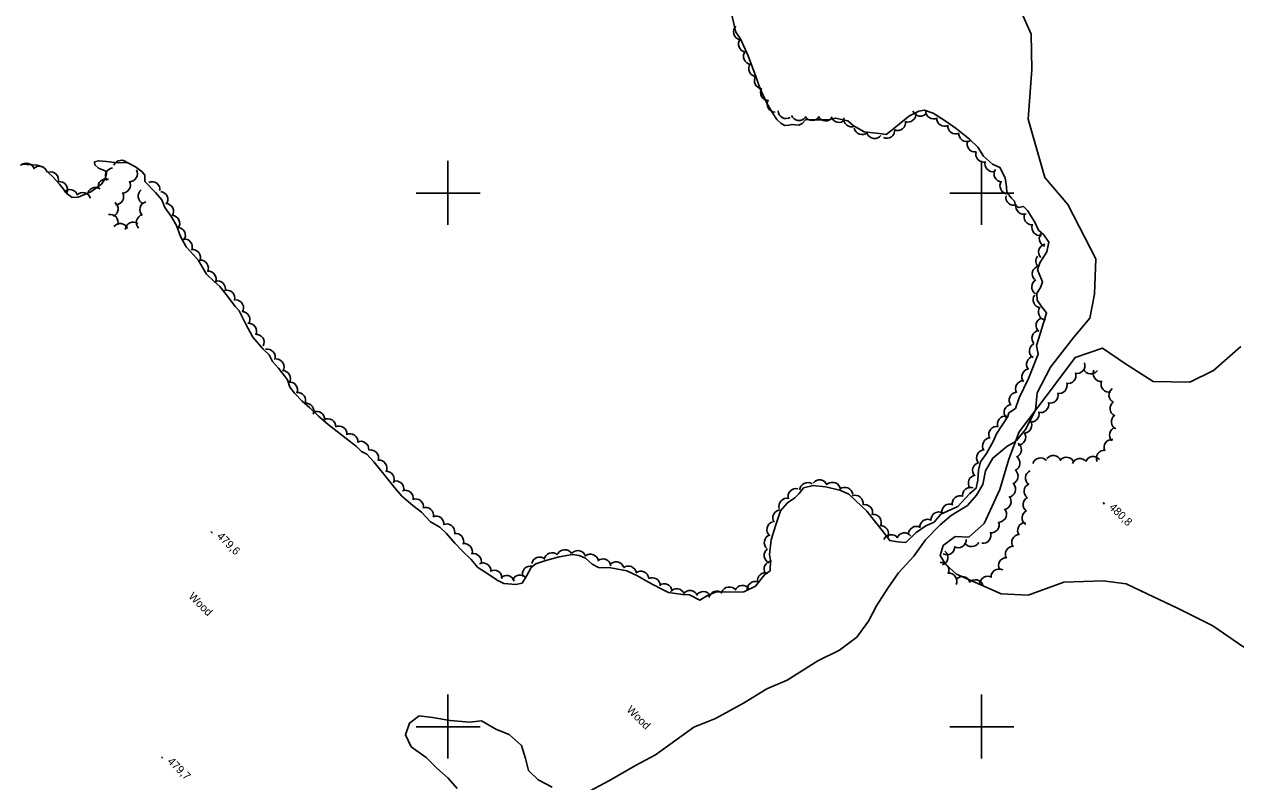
# Model space of a CAD drawing. Extents: x 642515 to 647219, y 6080136 to 6084356.
# Drawn here: x 643641.3 to 644096.8, y 6082779.5 to 6083063.3 of the extents above; entities that cross this region are included whole.
import ezdxf

# ---------------------------------------------------------------- set-up
doc = ezdxf.new("R2010")
doc.units = 0
for name, color, linetype in [('Level 1', 7, 'Continuous'), ('Level 3', 7, 'Continuous'), ('Level 4', 7, 'Continuous'), ('Level 44', 7, 'Continuous'), ('Level 61', 7, 'Continuous'), ('Level 7', 7, 'Continuous')]:
    doc.layers.add(name, color=color, linetype=linetype)

msp = doc.modelspace()

# ---------------------------------------------------------------- linework, layer by layer
at = {"layer": 'Level 1'}
for points in [[(644012.28, 6083074.16), (644018.67, 6083059.66), (644018.87, 6083046.41), (644017.59, 6083027.74), (644023.74, 6083005.92), (644032.47, 6082995.76), (644042.89, 6082975.42), (644042.42, 6082962.25), (644040.66, 6082953.25), (644034.69, 6082946.05), (644025.96, 6082934.84), (644020.92, 6082925.23), (644020.31, 6082918.71), (644016.56, 6082911.48), (644013.21, 6082907.31), (644012.79, 6082906.98), (644009.5, 6082905.15), (644004.34, 6082900.75), (644001.58, 6082895.97), (644000.59, 6082890.84), (643998.16, 6082886.86), (643994.78, 6082882.95), (643988.66, 6082879.28), (643984.62, 6082875.67), (643979.07, 6082870.14), (643974.7, 6082863.93), (643968.9, 6082857.69), (643964.96, 6082852.04)], [(643964.96, 6082852.04), (643960.73, 6082845.39), (643957.73, 6082839.67), (643953.32, 6082833.59), (643946.81, 6082828.71), (643938.66, 6082824.77), (643927.2, 6082817.51), (643919.64, 6082814.21), (643910.91, 6082808.93), (643900.32, 6082803.15), (643892.27, 6082799.91), (643885.52, 6082795.02), (643877.9, 6082789.52), (643870.34, 6082785.53), (643860.6, 6082779.91), (643853.21, 6082775.85)], [(643839.13, 6082777.45), (643833.85, 6082780.12), (643830.33, 6082783.7), (643829.22, 6082788.14), (643827.63, 6082793.01), (643823.06, 6082797.15), (643818.27, 6082799.07), (643812.73, 6082802.3), (643808.18, 6082801.74), (643800.96, 6082802.35), (643794.28, 6082803.56), (643789.35, 6082804.12), (643785.73, 6082801.4), (643784.14, 6082797.06), (643786.37, 6082792.55), (643792, 6082788.55), (643795.95, 6082784.5), (643800.18, 6082780.75), (643803.59, 6082776.96)]]:
    msp.add_lwpolyline(points, dxfattribs=at)
at = {"layer": 'Level 3'}
for p, q in [((644045.59, 6082884.09), (644046.16, 6082883.53)), ((643711.26, 6082873.22), (643711.83, 6082872.66)), ((643692.73, 6082788.83), (643693.3, 6082788.27))]:
    msp.add_line(p, q, dxfattribs=at)
at = {"layer": 'Level 4'}
for points in [[(643976.59, 6083030.78), (643973.08, 6083029.03), (643970.13, 6083026.69), (643966.44, 6083023.61), (643964.31, 6083022.01), (643961.67, 6083022.37), (643956.14, 6083023.08), (643951.99, 6083025.42), (643949.94, 6083027.13), (643945.29, 6083028.21), (643943.18, 6083027.69), (643941.27, 6083027.55), (643936.14, 6083027.49), (643934.25, 6083027.64), (643932.9, 6083026.13), (643931.58, 6083025.53), (643929.1, 6083025.81), (643927.85, 6083025.54), (643926.38, 6083025.38), (643925.03, 6083026.14), (643923.39, 6083027.62), (643921.7, 6083030.18), (643919.71, 6083033.54), (643917.11, 6083039.19), (643915.49, 6083043.81), (643912.56, 6083051.54), (643909.77, 6083057.96), (643907.94, 6083060.34), (643906.27, 6083067.94)], [(643984.77, 6082879.74), (643991.17, 6082882.62), (643995.66, 6082887.46), (643998.05, 6082889.44), (643998.71, 6082892.44), (643998.96, 6082896.2), (643999.65, 6082899.4), (644001.95, 6082902.49), (644004.6, 6082907.2), (644005.73, 6082909.85), (644009.93, 6082916.37), (644010.27, 6082917.71), (644012.85, 6082919.36), (644014.23, 6082923.35), (644017.7, 6082930.61), (644021.27, 6082939.66), (644020.61, 6082942.92), (644022.61, 6082949.33), (644024.47, 6082955.24), (644022.5, 6082957.57), (644020.94, 6082960), (644020.81, 6082962.47), (644022.23, 6082964.93), (644022.87, 6082966.78), (644021.08, 6082971.31), (644021.96, 6082973.95), (644024.49, 6082978.08), (644025.32, 6082981.71), (644023.42, 6082984.38), (644021.44, 6082986.17), (644019.98, 6082989.15), (644017.24, 6082993.59), (644015.85, 6082995.08), (644013.86, 6082994.69), (644012.8, 6082995.42), (644012.47, 6082997.05), (644011.14, 6082998.26), (644009.54, 6083000.49), (644009.4, 6083002.42), (644008.98, 6083005.78), (644006.93, 6083009.68), (644004.2, 6083010.9), (644000.8, 6083013.9), (643998.65, 6083017.34), (643995.55, 6083020.32), (643990.54, 6083024.31), (643986.41, 6083027.2), (643982, 6083030.02), (643978.66, 6083031.17), (643976.59, 6083030.78)], [(643640.42, 6083010.98), (643646.18, 6083010.52), (643648.56, 6083009.77), (643650.38, 6083007.72), (643652.01, 6083006.15), (643654.52, 6083003.48), (643657.37, 6082999.79), (643659.28, 6082998.44), (643661.57, 6082998.55), (643666.23, 6083000.59), (643670.23, 6083003.38), (643671.72, 6083005.72), (643672.09, 6083007.43), (643671.63, 6083008.4), (643669.16, 6083009.39), (643667.71, 6083010.72), (643667.62, 6083011.74), (643669.11, 6083012.19), (643672.16, 6083011.92), (643676.12, 6083011.46), (643679.93, 6083011.52), (643683, 6083009.98), (643685.51, 6083008.09), (643686.52, 6083006.78), (643686.55, 6083004.39), (643690.52, 6083000.3)], [(643690.52, 6083000.3), (643692.91, 6082997.5), (643694.03, 6082994.67), (643696.23, 6082991.57), (643698.33, 6082987.92), (643699.84, 6082983.8), (643702.03, 6082979.92), (643704.72, 6082977), (643706.62, 6082974.87), (643708.37, 6082971.79), (643709.61, 6082969.71), (643712.45, 6082966.97), (643714.67, 6082965.11), (643717.51, 6082961.5), (643720.4, 6082957.62), (643721.91, 6082955.92), (643724.32, 6082950.9), (643727.01, 6082946.1), (643730.87, 6082941.56), (643733.1, 6082939.45), (643734.33, 6082936.92), (643736.66, 6082934.41), (643740.02, 6082930.09), (643740.85, 6082927.3), (643742.63, 6082925.12), (643745.47, 6082922.14), (643748.3, 6082919.57), (643751.56, 6082916.44), (643755.19, 6082913.3), (643761.9, 6082908.04), (643765.77, 6082905.07), (643767.7, 6082903.24), (643769.75, 6082902.23), (643772.38, 6082899.36), (643776.56, 6082894.07), (643780.01, 6082889.76), (643782.85, 6082886.49), (643786.97, 6082882.99), (643790.14, 6082880.52), (643793.57, 6082876.87), (643797, 6082874.86), (643799.59, 6082872.44), (643802.69, 6082868.86), (643805.43, 6082865.99), (643808.84, 6082862.75), (643811.3, 6082859.75), (643815.07, 6082857.35), (643818.6, 6082855.02), (643821.08, 6082853.79), (643825.48, 6082853.4)], [(643825.48, 6082853.4), (643827.91, 6082853.86), (643829.68, 6082856.79), (643831.28, 6082859.71), (643833.04, 6082861.08), (643836.82, 6082862.42), (643841.78, 6082863.71), (643846.77, 6082864.59), (643849.29, 6082864.26), (643851.67, 6082863.27), (643854.09, 6082860.93), (643856.49, 6082859.69), (643861.12, 6082859.65), (643867.12, 6082858.51), (643871.15, 6082856.58), (643874.96, 6082854.31), (643879.8, 6082851.88), (643882.71, 6082850.35), (643888.02, 6082849.67), (643890.61, 6082849.52), (643894.53, 6082847.46), (643897.42, 6082849.29), (643900.42, 6082850.48), (643904.3, 6082850.64), (643908.44, 6082850.48), (643911.02, 6082850.57), (643915.36, 6082852.73), (643918.7, 6082856.98), (643920.86, 6082858.53), (643920.94, 6082862.36), (643920.58, 6082864.65), (643921.23, 6082870.07), (643922.91, 6082875.35), (643924.77, 6082881), (643927.31, 6082884.02), (643930.04, 6082885.85), (643931.75, 6082887.5), (643933.4, 6082889.6), (643937, 6082890.49), (643941.65, 6082889.95), (643946.96, 6082888.74), (643950.39, 6082887.27), (643952.99, 6082884.68), (643957.08, 6082880.9), (643962.83, 6082873.66), (643965.69, 6082869.82), (643968.62, 6082869.35), (643971.7, 6082869.14), (643975.52, 6082872.8), (643979.23, 6082875.37), (643982.27, 6082876.68), (643984.77, 6082879.74)]]:
    msp.add_lwpolyline(points, dxfattribs=at)
at = {"layer": 'Level 44'}
for centre, start, end in [((643910.11, 6083060.56), 135.4712, 255.4491), ((643911.97, 6083055.96), 142.5691, 262.547), ((643913.88, 6083051.34), 142.5691, 262.547), ((643915.85, 6083046.76), 144.6226, 264.6005), ((643917.94, 6083042.21), 144.6226, 264.6005), ((643920.24, 6083037.81), 149.6312, 269.6091), ((643922.71, 6083033.46), 149.6312, 269.6091), ((643926.83, 6083031.02), 181.3546, 301.3326), ((643931.65, 6083030.32), 202.7349, 322.7128), ((643936.6, 6083030.29), 210.5247, 330.5026), ((643941.62, 6083030.16), 206.6379, 326.6158), ((643946.62, 6083029.55), 196.2585, 316.2365), ((643951.39, 6083027.9), 171.812, 291.79), ((643972.47, 6083029.71), 249.363, 9.341), ((643977.15, 6083031.94), 202.0342, 322.0122), ((643982.11, 6083030.91), 176.1085, 296.0865), ((643986.26, 6083028.12), 176.1085, 296.0865), ((643955.31, 6083025), 190.972, 310.9499), ((643964.55, 6083023.65), 245.1282, 5.1062), ((643968.6, 6083026.54), 249.363, 9.341), ((643990.38, 6083025.27), 175.0551, 295.0331), ((643960.02, 6083023.54), 202.1723, 322.1502), ((643994.48, 6083022.41), 175.0551, 295.0331), ((643997.69, 6083018.48), 157.3223, 277.3002), ((644000.9, 6083014.71), 163.9844, 283.9624), ((643642.14, 6083008.32), 16.3144, 136.2923), ((643646.99, 6083007.14), 16.3144, 136.2923), ((643674.74, 6083006.55), 96.0784, 216.0563), ((643677.72, 6083009.39), 38.5217, 158.4996), ((644004.36, 6083011.09), 163.0268, 283.0047), ((643651.15, 6083005.02), 345.3817, 105.3596), ((643671.96, 6083002.37), 72.1725, 192.1504), ((643680.72, 6083007.32), 268.5067, 28.4846), ((644007.74, 6083007.31), 146.334, 266.3119), ((643654.5, 6083001.39), 336.8158, 96.7938), ((643658.41, 6082998.41), 16.8165, 136.7945), ((643668.02, 6082999.21), 55.5932, 175.5711), ((643678.11, 6083003.06), 268.5067, 28.4846), ((643687.01, 6082998.94), 127.7069, 247.6848), ((643689.19, 6083001.34), 353.4779, 113.4559), ((643692.11, 6082997.69), 323.5855, 83.5634), ((644009.96, 6083002.83), 146.334, 266.3119), ((643663.28, 6082997.27), 16.8165, 136.7945), ((643673.5, 6082994.14), 293.3534, 53.3313), ((643675.57, 6082998.74), 269.8332, 29.8111), ((643687.63, 6082993.87), 104.7833, 224.7612), ((643694.3, 6082993.17), 327.5196, 87.4975), ((644012.19, 6082998.49), 168.1908, 288.1688), ((643673.5, 6082989.1), 342.3489, 102.3269), ((643686.31, 6082989.04), 104.7833, 224.7612), ((643696.59, 6082988.74), 325.1767, 85.1547), ((644015.91, 6082995.16), 168.1908, 288.1688), ((644019.03, 6082991.19), 154.63, 274.6079), ((643677.25, 6082985.69), 21.8912, 141.8692), ((643682.18, 6082986.21), 56.6274, 176.6053), ((643698.72, 6082984.22), 325.1767, 85.1547), ((644021.92, 6082987.16), 161.6655, 281.6435), ((643701.3, 6082979.89), 337.7609, 97.7388), ((644024.72, 6082982.99), 131.4516, 251.4296), ((643704.36, 6082975.94), 337.7609, 97.7388), ((644024.47, 6082978.01), 103.1365, 223.1144), ((643707.34, 6082971.94), 335.3614, 95.3394), ((644023.46, 6082974.62), 143.5377, 223.8129), ((643710.23, 6082967.86), 335.3614, 95.3394), ((644022.06, 6082969.82), 103.835, 223.8129), ((643713.69, 6082964.19), 344.991, 104.969), ((644021.89, 6082964.9), 118.358, 238.336), ((643717.22, 6082960.66), 344.991, 104.969), ((643720.52, 6082957.05), 328.403, 88.3809), ((644022.39, 6082960.08), 143.4066, 263.3845), ((643722.89, 6082952.65), 328.403, 88.3809), ((644024.37, 6082955.49), 143.4066, 263.3845), ((643725.39, 6082948.29), 334.2637, 94.2417), ((644023.52, 6082950.43), 108.4028, 228.3808), ((643728.21, 6082944.16), 334.2637, 94.2417), ((644021.94, 6082945.65), 100.5714, 220.5494), ((643732.41, 6082938.61), 342.2039, 102.1819), ((644021, 6082940.85), 115.0605, 235.0385), ((643735.67, 6082934.92), 329.2567, 89.2347), ((644019.93, 6082935.93), 99.3971, 219.375), ((643738.11, 6082930.55), 329.2567, 89.2347), ((644018.17, 6082931.25), 99.3971, 219.375), ((644032.47, 6082931.73), 258.3983, 18.3763), ((644035.8, 6082935.46), 258.3983, 18.3763), ((644041, 6082935.28), 206.0265, 326.0044), ((644044.91, 6082932.45), 155.9181, 275.8961), ((643740.74, 6082926.26), 337.6515, 97.6295), ((644015.8, 6082926.81), 91.1034, 211.0813), ((644029.15, 6082927.99), 258.3983, 18.3763), ((644047.88, 6082928.46), 161.1208, 281.0988), ((643743.8, 6082922.3), 337.6515, 97.6295), ((644013.41, 6082922.46), 97.739, 217.717), ((644025.78, 6082924.33), 254.8682, 14.8462), ((644050.8, 6082924.34), 125.2158, 245.1937), ((643746.85, 6082918.34), 337.6515, 97.6295), ((644011.51, 6082917.83), 97.739, 217.717), ((644022.23, 6082920.8), 254.8682, 14.8462), ((644051.25, 6082919.36), 125.2158, 245.1937), ((643750.89, 6082915.28), 354.7959, 114.7739), ((643755.07, 6082912.51), 358.016, 117.9939), ((644009.01, 6082913.46), 79.9867, 199.9646), ((644015.91, 6082913.07), 272.7291, 32.707), ((644018.69, 6082917.28), 254.8682, 14.8462), ((644051.7, 6082914.38), 125.2158, 245.1937), ((643759.23, 6082909.78), 354.9336, 114.9115), ((643763.32, 6082906.9), 354.9336, 114.9115), ((644005.79, 6082909.64), 79.9867, 199.9646), ((644013.62, 6082908.63), 272.7291, 32.707), ((644051, 6082909.39), 105.7599, 225.7378), ((643767.43, 6082904.05), 355.2932, 115.2711), ((644003.44, 6082905.33), 93.7808, 213.7587), ((644012, 6082903.87), 294.0704, 54.0484), ((644048.99, 6082904.78), 84.8706, 204.8486), ((643771.09, 6082900.8), 341.7641, 101.7421), ((644001.23, 6082900.84), 93.7808, 213.7587), ((644011.49, 6082898.89), 294.0704, 54.0484), ((644022.17, 6082897.84), 42.4787, 162.4566), ((644026.95, 6082898.72), 22.388, 142.366), ((644031.91, 6082898.06), 22.388, 142.366), ((644036.95, 6082897.6), 38.4557, 158.4336), ((644041.89, 6082898.34), 38.4557, 158.4336), ((644046.11, 6082900.7), 84.8706, 204.8486), ((643774.23, 6082896.98), 333.5431, 93.521), ((643776.99, 6082892.81), 333.5431, 93.521), ((643999.71, 6082896.13), 102.7356, 222.7135), ((644010.77, 6082893.97), 290.4736, 50.4515), ((644019.53, 6082893.28), 114.3011, 234.2791), ((643780.53, 6082889.19), 344.7898, 104.7677), ((643934.88, 6082888.58), 55.767, 175.7449), ((643939.4, 6082889.57), 22.7058, 142.6838), ((643944.21, 6082888.68), 7.5981, 127.576), ((643998.13, 6082891.37), 97.9328, 217.9107), ((643784.13, 6082885.69), 349.6738, 109.6517), ((643930.56, 6082886.34), 76.8046, 196.7825), ((643948.83, 6082886.77), 7.5981, 127.576), ((643952.73, 6082883.81), 351.5698, 111.5478), ((643992.06, 6082883.61), 69.3243, 189.3023), ((643995.93, 6082886.78), 69.3243, 189.3023), ((644009.86, 6082889.11), 279.9667, 39.9447), ((644019.03, 6082888.31), 114.3011, 234.2791), ((643787.94, 6082882.46), 349.7784, 109.7564), ((643791.76, 6082879.23), 349.7784, 109.7564), ((643927.13, 6082882.7), 76.8046, 196.7825), ((643956.24, 6082880.33), 342.7388, 102.7168), ((643988.13, 6082880.51), 66.3973, 186.3753), ((644008.15, 6082884.42), 279.9667, 39.9447), ((644018.62, 6082883.33), 116.2802, 236.2581), ((643795.62, 6082876.02), 353.7812, 113.7592), ((643924.85, 6082878.36), 92.8962, 212.8741), ((643959.52, 6082876.63), 332.8637, 92.8416), ((643979.9, 6082874.81), 63.5125, 183.4905), ((643984.07, 6082877.57), 63.5125, 183.4905), ((644006.43, 6082879.72), 279.9667, 39.9447), ((644018.29, 6082878.34), 116.2802, 236.2581), ((643799.65, 6082873.07), 353.7812, 113.7592), ((643922.63, 6082873.97), 108.5832, 228.5611), ((643962.23, 6082872.43), 332.8637, 92.8416), ((643975.64, 6082872.15), 59.8282, 179.8061), ((644000.59, 6082871.79), 261.67, 21.6479), ((644003.69, 6082875.71), 261.67, 21.6479), ((644016.6, 6082873.6), 93.9288, 213.9068), ((643803.02, 6082869.49), 340.645, 100.6229), ((643806.27, 6082865.69), 340.645, 100.6229), ((643921.64, 6082869.07), 108.5832, 228.5611), ((643966.21, 6082869.06), 37.4527, 157.4307), ((643971.17, 6082869.71), 37.4527, 157.4307), ((643991.33, 6082870.15), 241.6624, 1.6403), ((643996.41, 6082870.56), 211.8135, 331.7914), ((644014.4, 6082869.11), 93.9288, 213.9068), ((643809.63, 6082861.97), 343.0583, 103.0363), ((643839.16, 6082862.28), 49.1427, 169.1206), ((643843.89, 6082863.41), 31.9013, 151.8792), ((643848.77, 6082863.07), 18.0687, 138.0466), ((643853.53, 6082861.74), 9.0682, 129.0461), ((643921.62, 6082864.22), 126.3348, 246.3127), ((643984.45, 6082863.5), 290.2002, 50.1782), ((643987.07, 6082867.52), 241.6624, 1.6403), ((644011.99, 6082864.7), 89.2176, 209.1955), ((643813.23, 6082858.43), 357.0912, 117.0691), ((643831.03, 6082857.3), 77.8837, 197.8617), ((643834.44, 6082860.65), 49.1427, 169.1206), ((643858.2, 6082859.95), 9.0682, 129.0461), ((643863.11, 6082858.84), 21.7521, 141.73), ((643867.75, 6082857.29), 7.6412, 127.6192), ((643921.57, 6082859.18), 93.8959, 213.8738), ((643984.85, 6082858.62), 336.6124, 96.5904), ((644009.43, 6082860.41), 89.2176, 209.1955), ((643817.42, 6082855.71), 357.0912, 117.0691), ((643822.07, 6082853.78), 15.098, 135.076), ((643827.1, 6082853.92), 39.9308, 159.9088), ((643872.38, 6082855.38), 7.6412, 127.6192), ((643876.66, 6082852.92), 358.3224, 118.3004), ((643919.04, 6082854.79), 71.0742, 191.0522), ((643987.83, 6082854.61), 336.6124, 96.5904), ((643992.86, 6082853.32), 16.4916, 136.4696), ((643997.72, 6082852.15), 16.4916, 136.4696), ((644002.41, 6082853.48), 62.4416, 182.4196), ((644006.63, 6082856.16), 62.4416, 182.4196), ((643881.13, 6082850.63), 5.279, 125.257), ((643885.84, 6082848.79), 22.3314, 142.3093), ((643890.8, 6082848.12), 22.3314, 142.3093), ((643895.8, 6082847.72), 26.8634, 146.8413), ((643900.85, 6082847.91), 48.8609, 168.8388), ((643905.53, 6082849.44), 36.9462, 156.9241), ((643910.5, 6082850.04), 36.9462, 156.9241), ((643915.27, 6082851.51), 71.0742, 191.0522)]:
    msp.add_arc(centre, 3, start, end, dxfattribs=at)
at = {"layer": 'Level 61'}
for p, q in [((643800, 6083012.16), (643800, 6082988.16)), ((644000, 6083012.16), (644000, 6082988.16)), ((643812.16, 6083000), (643788.16, 6083000)), ((644012.16, 6083000), (643988.16, 6083000)), ((643800, 6082812.16), (643800, 6082788.16)), ((644000, 6082812.16), (644000, 6082788.16)), ((643812.16, 6082800), (643788.16, 6082800)), ((644012.16, 6082800), (643988.16, 6082800))]:
    msp.add_line(p, q, dxfattribs=at)
at = {"layer": 'Level 7'}
for points in [[(644001.08, 6082876.17), (644006.95, 6082888.98), (644010.27, 6082900.34), (644014.15, 6082910.58), (644027.77, 6082928.57), (644035.1, 6082938.5), (644045.39, 6082941.99), (644054.05, 6082936.02), (644064.37, 6082929.47), (644078.13, 6082929.19), (644087.06, 6082933.6), (644097.23, 6082942.52)], [(644098.32, 6082829.9), (644086.8, 6082837.84), (644073.53, 6082844.55), (644062.14, 6082849.88), (644054.27, 6082853.59), (644045.7, 6082854.79), (644030.86, 6082854.18), (644017.55, 6082849.39), (644007.38, 6082849.85), (643997.84, 6082854.13), (643990.64, 6082857.21), (643986.52, 6082860.94), (643984.54, 6082864.29), (643985.65, 6082867.97), (643990.22, 6082871.33), (643995.3, 6082871.1), (644001.08, 6082876.17)]]:
    msp.add_lwpolyline(points, dxfattribs=at)

# ---------------------------------------------------------------- texts
at = {"layer": 'Level 3'}
for s, p in [('480,8', (644047.62, 6082882.05)), ('479,6', (643713.29, 6082871.18)), ('479,7', (643694.76, 6082786.79))]:
    msp.add_text(s, height=3, rotation=315.59, dxfattribs=at).set_placement(p)
at = {"layer": 'Level 44'}
for p in [(643702.67, 6082848.65), (643866.81, 6082806.14)]:
    msp.add_text('Wood', height=3, rotation=315.1749, dxfattribs=at).set_placement(p)

doc.saveas('drawing.dxf')
